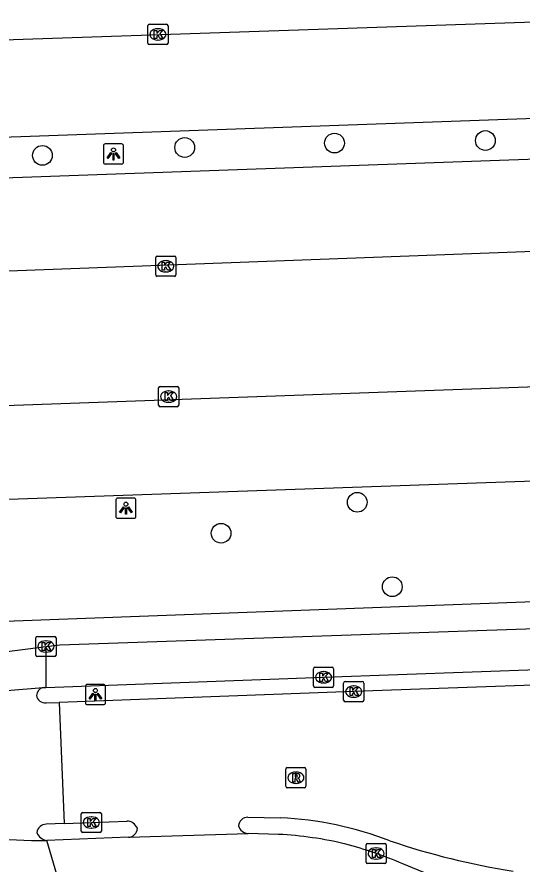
# Model space of a CAD drawing. Extents: x 160557 to 161245, y 385330 to 386505.
# Drawn here: x 161040.29 to 161065.34, y 386154.93 to 386196.91 of the extents above; entities that cross this region are included whole.
import ezdxf

# ---------------------------------------------------------------- set-up
doc = ezdxf.new("R2010")
doc.units = 0
for name, color, linetype in [('IMGEO_Boom', 7, 'Continuous'), ('IMGEO_Fietspad_gesloten', 7, 'Continuous'), ('IMGEO_Kolk', 7, 'Continuous'), ('IMGEO_Lichtpunt', 7, 'Continuous'), ('IMGEO_Parkeervlak_open', 7, 'Continuous'), ('IMGEO_Rijbaan_lokaal_gesloten', 7, 'Continuous'), ('IMGEO_Rijbaan_lokaal_open', 7, 'Continuous'), ('IMGEO_Rioolput', 7, 'Continuous'), ('IMGEO_Voetpad_open', 7, 'Continuous')]:
    doc.layers.add(name, color=color, linetype=linetype)

msp = doc.modelspace()

# ---------------------------------------------------------------- linework, layer by layer
at = {"layer": 'IMGEO_Boom'}
for centre in [(161056.039, 386190.655), (161063.52, 386190.784), (161041.56, 386190.046), (161048.611, 386190.438), (161057.165, 386172.855), (161050.417, 386171.323), (161058.905, 386168.673)]:
    msp.add_circle(centre, 0.489, dxfattribs=at)
at = {"layer": 'IMGEO_Fietspad_gesloten'}
for points in [[(161041.733, 386165.711), (161042.419, 386165.786), (161073.707, 386166.872)], [(161041.724, 386163.686), (161055.497, 386164.184), (161073.927, 386164.847), (161078.805, 386165.058)], [(161045.819, 386156.254), (161041.775, 386156.091)], [(161053.266, 386156.4), (161051.754, 386156.447)], [(161070.439, 386150.4), (161059.427, 386154.938)]]:
    msp.add_lwpolyline(points, dxfattribs=at)
for centre, radius, start, end in [((161052.288, 386137.725), 18.701, 76.6736, 87.0036), ((161050.775, 386134.627), 22.077, 66.9262, 74.7032)]:
    msp.add_arc(centre, radius, start, end, dxfattribs=at)
at = {"layer": 'IMGEO_Kolk'}
for p, q in [((161046.784, 386195.616), (161046.784, 386196.468)), ((161046.859, 386196.542), (161047.711, 386196.542)), ((161047.785, 386196.468), (161047.785, 386195.616)), ((161047.272, 386196.322), (161047.297, 386196.322)), ((161047.295, 386195.762), (161047.27, 386195.762)), ((161047.711, 386195.542), (161046.859, 386195.542)), ((161047.173, 386184.128), (161047.173, 386184.98)), ((161047.248, 386185.054), (161048.1, 386185.054)), ((161047.661, 386184.834), (161047.686, 386184.834)), ((161048.174, 386184.98), (161048.174, 386184.128)), ((161047.684, 386184.274), (161047.659, 386184.274)), ((161048.1, 386184.054), (161047.248, 386184.054)), ((161047.315, 386177.669), (161047.315, 386178.521)), ((161047.39, 386178.595), (161048.242, 386178.595)), ((161047.803, 386178.375), (161047.828, 386178.375)), ((161048.316, 386178.521), (161048.316, 386177.669)), ((161048.242, 386177.595), (161047.39, 386177.595)), ((161047.826, 386177.815), (161047.801, 386177.815)), ((161041.307, 386166.211), (161042.159, 386166.211)), ((161041.232, 386165.285), (161041.232, 386166.137)), ((161041.72, 386165.991), (161041.745, 386165.991)), ((161042.233, 386166.137), (161042.233, 386165.285)), ((161041.743, 386165.431), (161041.718, 386165.431)), ((161042.159, 386165.211), (161041.307, 386165.211)), ((161054.996, 386163.758), (161054.996, 386164.61)), ((161055.071, 386164.684), (161055.923, 386164.684)), ((161055.997, 386164.61), (161055.997, 386163.758)), ((161055.484, 386164.464), (161055.509, 386164.464)), ((161055.923, 386163.684), (161055.071, 386163.684)), ((161055.507, 386163.904), (161055.482, 386163.904)), ((161056.491, 386163.049), (161056.491, 386163.901)), ((161056.566, 386163.975), (161057.418, 386163.975)), ((161056.979, 386163.755), (161057.004, 386163.755)), ((161057.492, 386163.901), (161057.492, 386163.049)), ((161057.418, 386162.975), (161056.566, 386162.975)), ((161057.002, 386163.195), (161056.977, 386163.195)), ((161043.482, 386156.563), (161043.482, 386157.415)), ((161043.557, 386157.489), (161044.409, 386157.489)), ((161044.483, 386157.415), (161044.483, 386156.563)), ((161043.97, 386157.269), (161043.995, 386157.269)), ((161043.993, 386156.709), (161043.968, 386156.709)), ((161044.409, 386156.489), (161043.557, 386156.489)), ((161057.603, 386155.026), (161057.603, 386155.878)), ((161057.678, 386155.952), (161058.53, 386155.952)), ((161058.091, 386155.732), (161058.116, 386155.732)), ((161058.604, 386155.878), (161058.604, 386155.026)), ((161058.53, 386154.952), (161057.678, 386154.952)), ((161058.114, 386155.172), (161058.089, 386155.172))]:
    msp.add_line(p, q, dxfattribs=at)
for points in [[(161046.784, 386195.616), (161046.784, 386196.468)], [(161046.859, 386196.542), (161047.711, 386196.542)], [(161047.785, 386196.468), (161047.785, 386195.616)], [(161047.105, 386196.242), (161047.228, 386196.242), (161047.228, 386196.091), (161047.358, 386196.242), (161047.522, 386196.242), (161047.376, 386196.091), (161047.529, 386195.842), (161047.377, 386195.842), (161047.292, 386196.006), (161047.228, 386195.939), (161047.228, 386195.842), (161047.105, 386195.842), (161047.105, 386196.242)], [(161047.711, 386195.542), (161046.859, 386195.542)], [(161047.173, 386184.128), (161047.173, 386184.98)], [(161047.248, 386185.054), (161048.1, 386185.054)], [(161047.494, 386184.754), (161047.617, 386184.754), (161047.617, 386184.603), (161047.747, 386184.754), (161047.911, 386184.754), (161047.765, 386184.603), (161047.918, 386184.354), (161047.766, 386184.354), (161047.681, 386184.518), (161047.617, 386184.451), (161047.617, 386184.354), (161047.494, 386184.354), (161047.494, 386184.754)], [(161048.174, 386184.98), (161048.174, 386184.128)], [(161048.1, 386184.054), (161047.248, 386184.054)], [(161047.315, 386177.669), (161047.315, 386178.521)], [(161047.39, 386178.595), (161048.242, 386178.595)], [(161048.316, 386178.521), (161048.316, 386177.669)], [(161047.636, 386178.295), (161047.759, 386178.295), (161047.759, 386178.144), (161047.889, 386178.295), (161048.053, 386178.295), (161047.907, 386178.144), (161048.06, 386177.895), (161047.908, 386177.895), (161047.823, 386178.059), (161047.759, 386177.992), (161047.759, 386177.895), (161047.636, 386177.895), (161047.636, 386178.295)], [(161048.242, 386177.595), (161047.39, 386177.595)], [(161041.307, 386166.211), (161042.159, 386166.211)], [(161041.232, 386165.285), (161041.232, 386166.137)], [(161041.553, 386165.911), (161041.676, 386165.911), (161041.676, 386165.76), (161041.806, 386165.911), (161041.97, 386165.911), (161041.824, 386165.76), (161041.977, 386165.511), (161041.825, 386165.511), (161041.74, 386165.675), (161041.676, 386165.608), (161041.676, 386165.511), (161041.553, 386165.511), (161041.553, 386165.911)], [(161042.233, 386166.137), (161042.233, 386165.285)], [(161042.159, 386165.211), (161041.307, 386165.211)], [(161054.996, 386163.758), (161054.996, 386164.61)], [(161055.071, 386164.684), (161055.923, 386164.684)], [(161055.997, 386164.61), (161055.997, 386163.758)], [(161055.317, 386164.384), (161055.44, 386164.384), (161055.44, 386164.233), (161055.57, 386164.384), (161055.734, 386164.384), (161055.588, 386164.233), (161055.741, 386163.984), (161055.589, 386163.984), (161055.504, 386164.148), (161055.44, 386164.081), (161055.44, 386163.984), (161055.317, 386163.984), (161055.317, 386164.384)], [(161055.923, 386163.684), (161055.071, 386163.684)], [(161056.491, 386163.049), (161056.491, 386163.901)], [(161056.566, 386163.975), (161057.418, 386163.975)], [(161056.812, 386163.675), (161056.935, 386163.675), (161056.935, 386163.524), (161057.065, 386163.675), (161057.229, 386163.675), (161057.083, 386163.524), (161057.236, 386163.275), (161057.084, 386163.275), (161056.999, 386163.439), (161056.935, 386163.372), (161056.935, 386163.275), (161056.812, 386163.275), (161056.812, 386163.675)], [(161057.492, 386163.901), (161057.492, 386163.049)], [(161057.418, 386162.975), (161056.566, 386162.975)], [(161043.482, 386156.563), (161043.482, 386157.415)], [(161043.557, 386157.489), (161044.409, 386157.489)], [(161044.483, 386157.415), (161044.483, 386156.563)], [(161043.803, 386157.189), (161043.926, 386157.189), (161043.926, 386157.038), (161044.056, 386157.189), (161044.22, 386157.189), (161044.074, 386157.038), (161044.227, 386156.789), (161044.075, 386156.789), (161043.99, 386156.953), (161043.926, 386156.886), (161043.926, 386156.789), (161043.803, 386156.789), (161043.803, 386157.189)], [(161044.409, 386156.489), (161043.557, 386156.489)], [(161057.603, 386155.026), (161057.603, 386155.878)], [(161057.678, 386155.952), (161058.53, 386155.952)], [(161058.604, 386155.878), (161058.604, 386155.026)], [(161057.924, 386155.652), (161058.047, 386155.652), (161058.047, 386155.501), (161058.177, 386155.652), (161058.341, 386155.652), (161058.195, 386155.501), (161058.348, 386155.252), (161058.196, 386155.252), (161058.111, 386155.416), (161058.047, 386155.349), (161058.047, 386155.252), (161057.924, 386155.252), (161057.924, 386155.652)], [(161058.53, 386154.952), (161057.678, 386154.952)]]:
    msp.add_lwpolyline(points, dxfattribs=at)
for centre, start, end in [((161046.861, 386196.466), 91.552, 178.448), ((161046.861, 386196.466), 91.552, 178.448), ((161047.709, 386196.466), 1.552, 88.448), ((161047.709, 386196.466), 1.552, 88.448), ((161046.861, 386195.618), 181.552, 268.448), ((161046.861, 386195.618), 181.552, 268.448), ((161047.709, 386195.618), 271.552, 358.448), ((161047.709, 386195.618), 271.552, 358.448), ((161047.25, 386184.978), 91.552, 178.448), ((161047.25, 386184.978), 91.552, 178.448), ((161048.098, 386184.978), 1.552, 88.448), ((161048.098, 386184.978), 1.552, 88.448), ((161047.25, 386184.13), 181.552, 268.448), ((161047.25, 386184.13), 181.552, 268.448), ((161048.098, 386184.13), 271.552, 358.448), ((161048.098, 386184.13), 271.552, 358.448), ((161047.392, 386178.519), 91.552, 178.448), ((161047.392, 386178.519), 91.552, 178.448), ((161048.24, 386178.519), 1.552, 88.448), ((161048.24, 386178.519), 1.552, 88.448), ((161047.392, 386177.671), 181.552, 268.448), ((161047.392, 386177.671), 181.552, 268.448), ((161048.24, 386177.671), 271.552, 358.448), ((161048.24, 386177.671), 271.552, 358.448), ((161041.309, 386166.135), 91.552, 178.448), ((161041.309, 386166.135), 91.552, 178.448), ((161042.157, 386166.135), 1.552, 88.448), ((161042.157, 386166.135), 1.552, 88.448), ((161041.309, 386165.287), 181.552, 268.448), ((161041.309, 386165.287), 181.552, 268.448), ((161042.157, 386165.287), 271.552, 358.448), ((161042.157, 386165.287), 271.552, 358.448), ((161055.073, 386164.608), 91.552, 178.448), ((161055.073, 386164.608), 91.552, 178.448), ((161055.921, 386164.608), 1.552, 88.448), ((161055.921, 386164.608), 1.552, 88.448), ((161055.073, 386163.76), 181.552, 268.448), ((161055.073, 386163.76), 181.552, 268.448), ((161055.921, 386163.76), 271.552, 358.448), ((161055.921, 386163.76), 271.552, 358.448), ((161056.568, 386163.899), 91.552, 178.448), ((161056.568, 386163.899), 91.552, 178.448), ((161057.416, 386163.899), 1.552, 88.448), ((161057.416, 386163.899), 1.552, 88.448), ((161056.568, 386163.051), 181.552, 268.448), ((161056.568, 386163.051), 181.552, 268.448), ((161057.416, 386163.051), 271.552, 358.448), ((161057.416, 386163.051), 271.552, 358.448), ((161043.559, 386157.413), 91.552, 178.448), ((161043.559, 386157.413), 91.552, 178.448), ((161044.407, 386157.413), 1.552, 88.448), ((161044.407, 386157.413), 1.552, 88.448), ((161043.559, 386156.565), 181.552, 268.448), ((161043.559, 386156.565), 181.552, 268.448), ((161044.407, 386156.565), 271.552, 358.448), ((161044.407, 386156.565), 271.552, 358.448), ((161057.68, 386155.876), 91.552, 178.448), ((161057.68, 386155.876), 91.552, 178.448), ((161058.528, 386155.876), 1.552, 88.448), ((161058.528, 386155.876), 1.552, 88.448), ((161057.68, 386155.028), 181.552, 268.448), ((161057.68, 386155.028), 181.552, 268.448), ((161058.528, 386155.028), 271.552, 358.448), ((161058.528, 386155.028), 271.552, 358.448)]:
    msp.add_arc(centre, 0.0765, start, end, dxfattribs=at)
for centre, major_axis, ratio, start_param, end_param in [((161047.271, 386196.042), (-0.387, 0.002), 0.722429, 4.712389, 7.853982), ((161047.296, 386196.042), (-0.39, 0.002), 0.717154, 1.570796, 4.712389), ((161047.66, 386184.554), (-0.387, 0.002), 0.722429, 4.712389, 7.853982), ((161047.685, 386184.554), (-0.39, 0.002), 0.717154, 1.570796, 4.712389), ((161047.802, 386178.095), (-0.387, 0.002), 0.722429, 4.712389, 7.853982), ((161047.827, 386178.095), (-0.39, 0.002), 0.717154, 1.570796, 4.712389), ((161041.719, 386165.711), (-0.387, 0.002), 0.722429, 4.712389, 7.853982), ((161041.744, 386165.711), (-0.39, 0.002), 0.717154, 1.570796, 4.712389), ((161055.483, 386164.184), (-0.387, 0.002), 0.722429, 4.712389, 7.853982), ((161055.508, 386164.184), (-0.39, 0.002), 0.717154, 1.570796, 4.712389), ((161056.978, 386163.475), (-0.387, 0.002), 0.722429, 4.712389, 7.853982), ((161057.003, 386163.475), (-0.39, 0.002), 0.717154, 1.570796, 4.712389), ((161043.969, 386156.989), (-0.387, 0.002), 0.722429, 4.712389, 7.853982), ((161043.994, 386156.989), (-0.39, 0.002), 0.717154, 1.570796, 4.712389), ((161058.09, 386155.452), (-0.387, 0.002), 0.722429, 4.712389, 7.853982), ((161058.115, 386155.452), (-0.39, 0.002), 0.717154, 1.570796, 4.712389)]:
    msp.add_ellipse(centre, major_axis=major_axis, ratio=ratio, start_param=start_param, end_param=end_param, dxfattribs=at)
at = {"layer": 'IMGEO_Lichtpunt'}
for p, q in [((161044.582, 386190.522), (161044.582, 386189.715)), ((161044.582, 386190.522), (161044.582, 386189.715)), ((161045.484, 386190.617), (161044.676, 386190.617)), ((161045.484, 386190.617), (161044.676, 386190.617)), ((161045.578, 386189.715), (161045.578, 386190.522)), ((161045.578, 386189.715), (161045.578, 386190.522)), ((161044.676, 386189.621), (161045.484, 386189.621)), ((161044.676, 386189.621), (161045.484, 386189.621)), ((161045.196, 386172.966), (161045.196, 386172.159)), ((161045.196, 386172.966), (161045.196, 386172.159)), ((161046.098, 386173.061), (161045.29, 386173.061)), ((161046.098, 386173.061), (161045.29, 386173.061)), ((161046.192, 386172.159), (161046.192, 386172.966)), ((161046.192, 386172.159), (161046.192, 386172.966)), ((161045.29, 386172.065), (161046.098, 386172.065)), ((161045.29, 386172.065), (161046.098, 386172.065)), ((161043.688, 386163.732), (161043.688, 386162.925)), ((161043.688, 386163.732), (161043.688, 386162.925)), ((161044.59, 386163.827), (161043.782, 386163.827)), ((161044.59, 386163.827), (161043.782, 386163.827)), ((161044.684, 386162.925), (161044.684, 386163.732)), ((161044.684, 386162.925), (161044.684, 386163.732)), ((161043.782, 386162.831), (161044.59, 386162.831)), ((161043.782, 386162.831), (161044.59, 386162.831))]:
    msp.add_line(p, q, dxfattribs=at)
for points in [[(161044.956, 386190.186), (161044.995, 386190.158), (161044.807, 386189.896), (161044.769, 386189.923), (161044.956, 386190.186)], [(161045.058, 386190.138), (161045.105, 386190.138), (161045.105, 386189.816), (161045.058, 386189.816), (161045.058, 386190.138)], [(161045.168, 386190.158), (161045.206, 386190.185), (161045.393, 386189.923), (161045.354, 386189.895), (161045.168, 386190.158)], [(161045.57, 386172.63), (161045.609, 386172.602), (161045.421, 386172.34), (161045.383, 386172.367), (161045.57, 386172.63)], [(161045.672, 386172.582), (161045.719, 386172.582), (161045.719, 386172.26), (161045.672, 386172.26), (161045.672, 386172.582)], [(161045.782, 386172.602), (161045.82, 386172.629), (161046.007, 386172.367), (161045.968, 386172.339), (161045.782, 386172.602)], [(161044.062, 386163.396), (161044.101, 386163.368), (161043.913, 386163.106), (161043.875, 386163.133), (161044.062, 386163.396)], [(161044.164, 386163.348), (161044.211, 386163.348), (161044.211, 386163.026), (161044.164, 386163.026), (161044.164, 386163.348)], [(161044.274, 386163.368), (161044.312, 386163.395), (161044.499, 386163.133), (161044.46, 386163.105), (161044.274, 386163.368)]]:
    msp.add_lwpolyline(points, dxfattribs=at)
for centre in [(161045.081, 386190.32), (161045.695, 386172.764), (161044.187, 386163.53)]:
    msp.add_circle(centre, 0.0994, dxfattribs=at)
for centre, start, end in [((161044.676, 386190.522), 90, 180), ((161044.676, 386190.522), 90, 180), ((161045.484, 386190.522), 0, 90), ((161045.484, 386190.522), 0, 90), ((161044.676, 386189.715), 180, 270), ((161044.676, 386189.715), 180, 270), ((161045.484, 386189.715), 270, 0), ((161045.484, 386189.715), 270, 360), ((161045.29, 386172.966), 90, 180), ((161045.29, 386172.966), 90, 180), ((161046.098, 386172.966), 0, 90), ((161046.098, 386172.966), 0, 90), ((161045.29, 386172.159), 180, 270), ((161045.29, 386172.159), 180, 270), ((161046.098, 386172.159), 270, 0), ((161046.098, 386172.159), 270, 360), ((161043.782, 386163.732), 90, 180), ((161043.782, 386163.732), 90, 180), ((161044.59, 386163.732), 0, 90), ((161044.59, 386163.732), 0, 90), ((161043.782, 386162.925), 180, 270), ((161043.782, 386162.925), 180, 270), ((161044.59, 386162.925), 270, 0), ((161044.59, 386162.925), 270, 360)]:
    msp.add_arc(centre, 0.0946, start, end, dxfattribs=at)
at = {"layer": 'IMGEO_Parkeervlak_open'}
for points in [[(161073.885, 386192.155), (161018.656, 386190.194)], [(161018.731, 386188.189), (161073.971, 386190.151)], [(161079.025, 386179.036), (161079.195, 386174.37), (161039.877, 386172.992), (161034.74, 386172.796)]]:
    msp.add_lwpolyline(points, dxfattribs=at)
at = {"layer": 'IMGEO_Rijbaan_lokaal_gesloten'}
for points in [[(161033.984, 386164.687), (161034.95, 386164.835), (161035.953, 386164.971), (161041.733, 386165.711)], [(161041.733, 386165.711), (161041.724, 386163.686)], [(161078.822, 386164.252), (161078.737, 386164.247), (161071.981, 386164.008), (161056.992, 386163.475), (161042.39, 386162.94)], [(161037.978, 386163.384), (161041.592, 386163.675)], [(161041.592, 386163.675), (161041.724, 386163.686)], [(161042.39, 386162.94), (161042.63, 386156.94)], [(161042.63, 386156.94), (161043.983, 386156.989), (161045.742, 386157.061)], [(161051.74, 386157.245), (161053.358, 386157.225)], [(161042.351, 386154.13), (161041.775, 386156.091)], [(161045.819, 386156.254), (161051.754, 386156.447)]]:
    msp.add_lwpolyline(points, dxfattribs=at)
for centre, radius, start, end in [((161045.717, 386156.465), 0.596, 23.4905, 87.6229), ((161051.724, 386156.806), 0.439, 87.8646, 178.3648), ((161052.476, 386139.571), 17.676, 69.0815, 87.1401), ((161041.89, 386194.317), 38.226, 260.7771, 269.8281), ((161045.802, 386156.716), 0.462, 272.0654, 358.4473), ((161051.757, 386156.932), 0.485, 193.4726, 269.6861), ((161070.433, 386190.324), 36.168, 251.2172, 261.1963)]:
    msp.add_arc(centre, radius, start, end, dxfattribs=at)
at = {"layer": 'IMGEO_Rijbaan_lokaal_open'}
for points in [[(161073.885, 386192.155), (161073.737, 386196.908), (161023.539, 386195.211), (161018.37, 386194.943), (161018.656, 386190.194)], [(161018.731, 386188.189), (161018.972, 386183.492), (161023.969, 386183.73), (161074.294, 386185.618), (161073.971, 386190.151)], [(161079.025, 386179.036), (161034.582, 386177.447), (161034.74, 386172.796)], [(161041.738, 386162.916), (161042.39, 386162.94)], [(161042.63, 386156.94), (161041.75, 386156.906)]]:
    msp.add_lwpolyline(points, dxfattribs=at)
for centre, radius, start, end in [((161041.692, 386163.251), 0.436, 103.2126, 176.0414), ((161041.71, 386163.379), 0.464, 192.203, 273.412), ((161041.754, 386156.434), 0.472, 90.5445, 172.6612), ((161041.891, 386156.73), 0.65, 201.3174, 259.6967)]:
    msp.add_arc(centre, radius, start, end, dxfattribs=at)
at = {"layer": 'IMGEO_Rioolput'}
for p, q in [((161053.624, 386158.781), (161053.624, 386159.633)), ((161053.699, 386159.707), (161054.551, 386159.707)), ((161054.112, 386159.487), (161054.137, 386159.487)), ((161054.625, 386159.633), (161054.625, 386158.781)), ((161054.551, 386158.707), (161053.699, 386158.707)), ((161054.135, 386158.927), (161054.11, 386158.927))]:
    msp.add_line(p, q, dxfattribs=at)
for points in [[(161053.624, 386158.781), (161053.624, 386159.633)], [(161053.699, 386159.707), (161054.551, 386159.707)], [(161054.625, 386159.633), (161054.625, 386158.781)], [(161054.213, 386159.405), (161053.961, 386159.407), (161053.961, 386159.007)], [(161053.961, 386159.007), (161054.085, 386159.007), (161054.085, 386159.169), (161054.096, 386159.169)], [(161054.139, 386159.326), (161054.085, 386159.326), (161054.085, 386159.245)], [(161054.085, 386159.245), (161054.137, 386159.245)], [(161054.143, 386159.14), (161054.214, 386159.007), (161054.354, 386159.007), (161054.289, 386159.133)], [(161054.551, 386158.707), (161053.699, 386158.707)]]:
    msp.add_lwpolyline(points, dxfattribs=at)
for centre, radius, start, end in [((161053.701, 386159.631), 0.0765, 91.552, 178.448), ((161053.701, 386159.631), 0.0765, 91.552, 178.448), ((161054.549, 386159.631), 0.0765, 1.552, 88.448), ((161054.549, 386159.631), 0.0765, 1.552, 88.448), ((161054.095, 386159.116), 0.0533, 26.0293, 88.6989), ((161054.121, 386159.434), 0.19, 274.7715, 282.9687), ((161054.145, 386159.23), 0.0964, 77.0061, 93.1865), ((161054.159, 386159.287), 0.0378, 276.6634, 79.6772), ((161054.212, 386159.295), 0.109, 350.3612, 89.416), ((161054.21, 386159.295), 0.112, 277.5842, 350.9817), ((161054.194, 386159.08), 0.108, 29.5134, 73.7905), ((161053.701, 386158.783), 0.0765, 181.552, 268.448), ((161053.701, 386158.783), 0.0765, 181.552, 268.448), ((161054.549, 386158.783), 0.0765, 271.552, 358.448), ((161054.549, 386158.783), 0.0765, 271.552, 358.448)]:
    msp.add_arc(centre, radius, start, end, dxfattribs=at)
for centre, major_axis, ratio, start_param, end_param in [((161054.111, 386159.207), (-0.387, 0.002), 0.722429, 4.712389, 7.853982), ((161054.136, 386159.207), (-0.39, 0.002), 0.717154, 1.570796, 4.712389)]:
    msp.add_ellipse(centre, major_axis=major_axis, ratio=ratio, start_param=start_param, end_param=end_param, dxfattribs=at)
at = {"layer": 'IMGEO_Voetpad_open'}
msp.add_lwpolyline([(161073.915, 386168.213), (161035.689, 386166.808), (161034.335, 386166.743)], dxfattribs=at)

doc.saveas('drawing.dxf')
